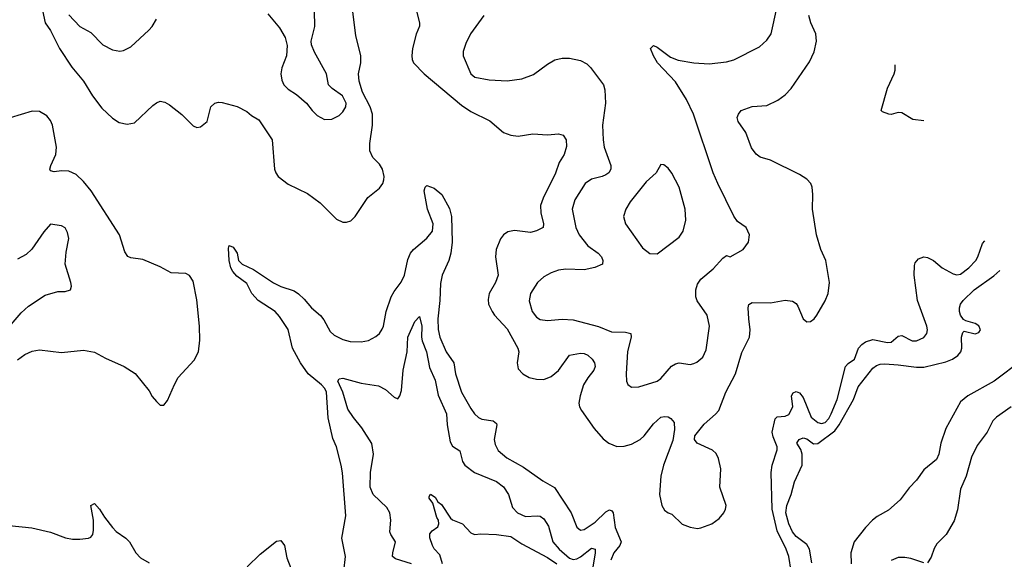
# Model space of a CAD drawing. Header units: inches. Extents: x 1173000 to 1307049, y 522583 to 678455.
# Tile 606 of 617: x 1251421 to 1256810, y 643655 to 646607. Entities that reach past the tile are written whole.
import ezdxf

# ---------------------------------------------------------------- set-up
doc = ezdxf.new("R2010")
doc.units = ezdxf.units.IN
doc.header["$MEASUREMENT"] = 0
doc.layers.add('B2654', color=7, linetype='Continuous')

msp = doc.modelspace()

# ---------------------------------------------------------------- linework, layer by layer
at = {"layer": 'B2654', "color": 5}
for points, elevation in [([(1251530, 646736), (1251560.3, 646590), (1251590, 646547.2), (1251638.9, 646450), (1251706.3, 646346.3), (1251770.5, 646270.5), (1251820.1, 646190), (1251870, 646122), (1251930, 646067.7), (1251965.4, 646045.4), (1252010, 646036), (1252050, 646043.2), (1252150, 646137), (1252170, 646152.2), (1252190, 646160.3), (1252215.1, 646155.1), (1252240.2, 646140.3), (1252308.7, 646088.7), (1252370, 646026), (1252390, 646017.1), (1252410, 646021.3), (1252447.3, 646050), (1252467.6, 646130), (1252490, 646150.3), (1252510, 646156.5), (1252530, 646154.6), (1252611.3, 646131.3), (1252665.1, 646105.1), (1252690, 646083), (1252730, 646058.4), (1252802.9, 645950), (1252816.5, 645790), (1252822.4, 645770), (1252836.5, 645750), (1252890, 645706.5), (1252996.5, 645656.5), (1253065, 645605), (1253155.9, 645515.9), (1253190, 645498.6), (1253210, 645498.6), (1253232.9, 645507.1), (1253257.4, 645530), (1253325.7, 645634.3), (1253390, 645685), (1253409.1, 645710), (1253414.6, 645730), (1253415.8, 645750), (1253406.5, 645790), (1253390, 645816.8), (1253353.6, 645853.6), (1253336.8, 645890), (1253337.1, 645930), (1253351.8, 646030), (1253351.4, 646090), (1253339.6, 646130), (1253296.9, 646210), (1253278.9, 646270), (1253276.2, 646310), (1253287.4, 646370), (1253287.9, 646410), (1253260.6, 646520.6), (1253245, 646650)], 1020), ([(1253962, 646630), (1253888.2, 646530), (1253862.5, 646477.5), (1253847.6, 646432.4), (1253848.4, 646408.4), (1253890, 646310.6), (1253911.8, 646291.8), (1253990, 646277.7), (1254090, 646272.3), (1254170, 646282.8), (1254233.8, 646306.2), (1254310, 646363.7), (1254350, 646387.2), (1254390, 646396.9), (1254430, 646396.9), (1254490, 646383.6), (1254525.1, 646365.1), (1254545.8, 646345.8), (1254617.1, 646250), (1254622.8, 646222.8), (1254626.5, 646150), (1254611.2, 646030), (1254614.4, 645950), (1254620.2, 645910), (1254656, 645810), (1254657.4, 645790), (1254646.4, 645770), (1254630, 645759.1), (1254610, 645749.8), (1254550, 645734.8), (1254515.8, 645710), (1254458.6, 645621.4), (1254445.8, 645570), (1254465.5, 645470), (1254483.2, 645430), (1254530, 645369.1), (1254586.7, 645330), (1254605.3, 645310), (1254613.1, 645290), (1254610.4, 645270), (1254569.3, 645250.7), (1254510, 645239.1), (1254410, 645242.2), (1254370, 645237.2), (1254330, 645222.3), (1254290, 645200.5), (1254254.4, 645170), (1254217, 645110), (1254210.3, 645069.7), (1254226.5, 645010), (1254250, 644979.5), (1254270, 644967.2), (1254310, 644961.1), (1254390.9, 644969.1), (1254450, 644964.7), (1254589.4, 644929.4), (1254659.5, 644899.5), (1254737.2, 644897.2), (1254766, 644890), (1254768.4, 644870), (1254748.6, 644791.4), (1254739.6, 644670), (1254743.1, 644630), (1254750, 644611), (1254770, 644596.3), (1254810, 644598.4), (1254910, 644628.9), (1254930, 644644.2), (1254987.7, 644712.3), (1255010, 644724.9), (1255030, 644730.2), (1255090, 644721.5), (1255110, 644725.3), (1255127.1, 644732.9), (1255159.6, 644760.4), (1255179.1, 644800.9), (1255196, 644930), (1255183.1, 644990), (1255129.9, 645069.9), (1255122, 645090), (1255120.9, 645130), (1255130, 645160.7), (1255150, 645188.4), (1255216, 645244), (1255270, 645302), (1255290, 645316.3), (1255310, 645310.5), (1255380.9, 645350), (1255409.3, 645390), (1255415.1, 645430), (1255397.2, 645470), (1255350, 645503.7), (1255330, 645532.3), (1255241.3, 645710), (1255216.4, 645770), (1255108.3, 646090), (1255070.8, 646170), (1255010, 646266.6), (1254912.8, 646370), (1254889.6, 646410), (1254874, 646450), (1254890, 646466), (1254910, 646456.3), (1254982.6, 646402.6), (1255025.7, 646385.7), (1255110, 646371.1), (1255194, 646366), (1255290, 646376.9), (1255330, 646387.4), (1255470, 646458.4), (1255510, 646495.5), (1255533.3, 646530), (1255565.3, 646670)], 1040), ([(1251690, 646633.4), (1251750, 646570.4), (1251810, 646536.3), (1251875.5, 646470), (1251930, 646442), (1251970, 646435.3), (1251990, 646437.6), (1252030, 646457.6), (1252127.6, 646550), (1252145.6, 646570), (1252169.6, 646610)], 1040), ([(1252778.5, 646638.6), (1252843.1, 646563.1), (1252874.8, 646510), (1252885.2, 646465.2), (1252881.6, 646410), (1252856.3, 646343.7), (1252850.2, 646310), (1252855.3, 646275.3), (1252867.5, 646250), (1252890, 646226.9), (1252936.9, 646196.9), (1252990.3, 646150.3), (1253022, 646110), (1253050, 646083), (1253090, 646061.6), (1253130, 646062.4), (1253170, 646082.6), (1253190, 646102), (1253206, 646130), (1253207.6, 646150), (1253188.4, 646190), (1253130.8, 646230.8), (1253111, 646251), (1253100.5, 646310), (1253034.3, 646430), (1253018.7, 646470), (1253016.9, 646490), (1253036.2, 646570), (1253034.5, 646654.5)], 1040), ([(1253593.5, 646653.5), (1253608.8, 646590), (1253608.5, 646571.5), (1253591.8, 646528.2), (1253571.6, 646450), (1253567, 646410), (1253568.7, 646390), (1253577, 646370), (1253634.3, 646310), (1253838.6, 646138.6), (1253890, 646103.9), (1253994, 646054), (1254070, 645990.3), (1254110, 645974.9), (1254150, 645968.9), (1254230, 645982), (1254310, 645976.9), (1254370, 645982.6), (1254394.9, 645974.9), (1254412.2, 645950), (1254413, 645913), (1254400.7, 645870), (1254374.5, 645825.5), (1254352.9, 645767.1), (1254286.4, 645630), (1254272.5, 645590), (1254272.6, 645550), (1254288.9, 645490), (1254285.5, 645470), (1254250, 645451.1), (1254216.5, 645443.5), (1254130, 645453.1), (1254093.5, 645446.5), (1254070, 645429.7), (1254051.9, 645408.1), (1254028.3, 645350), (1254025.8, 645310), (1254040.8, 645210), (1254024.9, 645170), (1253990.2, 645110), (1253984.3, 645075.7), (1253987.5, 645050), (1254006.2, 645010), (1254020.7, 644990), (1254090, 644916.5), (1254148.3, 644810), (1254153, 644790), (1254143.6, 644730), (1254150, 644696.3), (1254174.4, 644670), (1254210, 644650.2), (1254250, 644640.2), (1254290, 644639.3), (1254330, 644655.6), (1254370, 644688.4), (1254430, 644771.6), (1254490, 644782.6), (1254510, 644781.6), (1254531.3, 644771.3), (1254554.3, 644750), (1254567.6, 644730), (1254570.2, 644710), (1254563.2, 644690), (1254530, 644648.5), (1254507.3, 644610), (1254488.4, 644550), (1254482, 644510), (1254484.6, 644490), (1254495.3, 644470), (1254565.7, 644370), (1254614, 644314), (1254645.5, 644290), (1254690, 644272.8), (1254730, 644273.6), (1254770, 644285), (1254817.6, 644310), (1254838.9, 644330), (1254890, 644396.1), (1254930, 644432.3), (1254950, 644437.2), (1254970, 644434.2), (1254985.5, 644425.5), (1255002.8, 644402.8), (1255005.1, 644365.1), (1254995.7, 644304.3), (1254944.8, 644170), (1254929.3, 644109.3), (1254923.5, 644010), (1254934.9, 643950), (1254950, 643924.2), (1254970, 643908.8), (1254990, 643902.4), (1255047.8, 643847.8), (1255090, 643830.2), (1255130, 643824.4), (1255150, 643828.2), (1255210, 643849.1), (1255250, 643877.6), (1255275.5, 643910), (1255285, 643930), (1255287.9, 643950), (1255252.7, 644050), (1255257.8, 644150), (1255246.7, 644206.7), (1255233, 644233), (1255212.3, 644252.3), (1255128.3, 644290), (1255115.1, 644310), (1255116.9, 644330), (1255166.5, 644393.5), (1255230, 644449.1), (1255246.8, 644470), (1255286.2, 644570), (1255338, 644670), (1255372.9, 644787), (1255416.1, 644870), (1255419.8, 644910), (1255412.1, 644970), (1255408.7, 645030), (1255411.7, 645048.3), (1255430, 645060.4), (1255530, 645057.6), (1255610, 645072.4), (1255650, 645067.9), (1255670, 645054.6), (1255680.3, 645040.3), (1255710, 644970.3), (1255730, 644953.8), (1255750, 644956.5), (1255770, 644970.3), (1255784.8, 644990), (1255830.5, 645069.5), (1255845.3, 645110), (1255852.4, 645170), (1255834, 645290), (1255805.1, 645350), (1255782.7, 645430), (1255761, 645570), (1255762.6, 645650), (1255758.3, 645690), (1255751.2, 645710), (1255730, 645735.1), (1255690, 645760.5), (1255530, 645838.4), (1255474, 645854), (1255451.3, 645871.3), (1255426.3, 645906.3), (1255395.1, 645990), (1255354.3, 646050), (1255348.2, 646071.8), (1255354.5, 646090), (1255369.7, 646110.3), (1255430, 646132.4), (1255510, 646138), (1255570, 646167), (1255610, 646195.3), (1255643.5, 646230), (1255743.3, 646376.7), (1255769.8, 646430.2), (1255782.4, 646490), (1255777.6, 646530), (1255750.9, 646590), (1255740.3, 646630)], 1020), ([(1256368.7, 646053.8), (1256310, 646061), (1256250, 646097.6), (1256230, 646099.7), (1256191, 646089), (1256178, 646090), (1256142.6, 646102.6), (1256136.9, 646110), (1256170, 646232.4), (1256206.9, 646310), (1256212.2, 646330), (1256212.5, 646360.1)], 980), ([(1251410, 644746.4), (1251450, 644775.2), (1251490, 644793.8), (1251530, 644800.2), (1251650, 644785.7), (1251770, 644799), (1251830, 644789), (1251890, 644755.6), (1251993.4, 644710), (1252052.3, 644672.3), (1252130, 644576), (1252146.2, 644546.2), (1252170, 644518), (1252190, 644498), (1252210, 644498), (1252230, 644524.7), (1252267.9, 644612.1), (1252289.4, 644650), (1252375.9, 644744.1), (1252399.7, 644790), (1252406.7, 644853.3), (1252404.5, 644930), (1252390, 645075.3), (1252370, 645177), (1252350, 645208), (1252330, 645218.3), (1252250, 645222.3), (1252190, 645255.3), (1252095.5, 645295.5), (1252030, 645304.8), (1252012.4, 645312.4), (1251997, 645337), (1251967.8, 645430), (1251812.1, 645670), (1251770, 645722.6), (1251730, 645760.2), (1251690, 645778.1), (1251650, 645780.2), (1251610, 645774.3), (1251590, 645779.3), (1251586, 645790), (1251591, 645810), (1251618.3, 645870), (1251623, 645910), (1251601.3, 646030), (1251590, 646055.1), (1251570, 646080.3), (1251530, 646103.8), (1251490, 646106.8), (1251369, 646070)], 1020), ([(1253194.8, 643590), (1253204, 643670), (1253184.4, 643770), (1253206.6, 643893.4), (1253188.1, 644128.1), (1253181.5, 644170), (1253155.1, 644270), (1253135.7, 644315.7), (1253110, 644429.4), (1253100.9, 644570), (1253091, 644590), (1253072.7, 644610), (1252999.5, 644670), (1252957.9, 644730), (1252914.5, 644810), (1252891.3, 644911.3), (1252843.9, 644983.9), (1252820.3, 645010), (1252726, 645070), (1252691.9, 645110), (1252664.4, 645164.4), (1252610, 645203.2), (1252588.4, 645230), (1252577.4, 645250), (1252566.9, 645290), (1252563.5, 645356.5), (1252567.8, 645372.2), (1252590, 645362.6), (1252612.3, 645330), (1252619.6, 645290), (1252638.7, 645270), (1252700.3, 645240.3), (1252810, 645166.7), (1252850, 645147.6), (1252922.8, 645122.8), (1252947, 645107), (1252978.1, 645078.1), (1253018, 645030), (1253068, 644988), (1253085.6, 644965.6), (1253120.4, 644900.4), (1253141.7, 644881.7), (1253190, 644858.4), (1253230, 644847), (1253290, 644845.3), (1253330, 644852.4), (1253370, 644873.4), (1253390, 644890.4), (1253405.1, 644914.9), (1253411.6, 644930), (1253426.6, 645010), (1253454.5, 645090), (1253470, 645120.8), (1253508.5, 645171.5), (1253527.4, 645210), (1253544.6, 645295.4), (1253559.5, 645330), (1253575.9, 645350), (1253650, 645412.2), (1253681, 645450), (1253684.3, 645490), (1253652.5, 645570), (1253635.8, 645670), (1253639.5, 645690), (1253650, 645700.5), (1253690, 645685.3), (1253731.7, 645650), (1253773.4, 645573.4), (1253785.4, 645530), (1253787.5, 645390), (1253781.1, 645330), (1253769.1, 645290), (1253734.2, 645210), (1253723.6, 645163.6), (1253721.5, 645070), (1253710.1, 644970), (1253712.3, 644912.3), (1253720.5, 644870), (1253755.3, 644790), (1253796.5, 644730), (1253805.8, 644670), (1253838.5, 644570), (1253890, 644479.6), (1253910, 644451.3), (1253931.4, 644431.4), (1253950, 644422.3), (1254012.2, 644412.2), (1254030, 644398), (1254032.9, 644390), (1254018.9, 644310), (1254023, 644283), (1254040.7, 644250), (1254086.9, 644210), (1254178.3, 644158.3), (1254284, 644084), (1254347.5, 644047.5), (1254438.6, 643910), (1254471.3, 643831.3), (1254490, 643815.3), (1254510, 643817.7), (1254570, 643857.6), (1254630, 643914.5), (1254650, 643925.8), (1254661.1, 643921.1), (1254668.7, 643908.7), (1254681.1, 643830), (1254712.3, 643750), (1254706, 643730), (1254673.2, 643690), (1254656.6, 643650)], 980), ([(1251321.6, 644878.4), (1251430, 645003.1), (1251470, 645039.5), (1251560.1, 645099.9), (1251630, 645120.5), (1251670, 645120.7), (1251699, 645130), (1251704, 645150), (1251701.2, 645170), (1251669.6, 645270), (1251675.9, 645335.9), (1251689.6, 645410), (1251683.6, 645443.6), (1251670, 645469), (1251650, 645479), (1251590, 645488), (1251553, 645447), (1251488.5, 645351.5), (1251456.7, 645323.3), (1251410, 645296.2)], 1040), ([(1255642.9, 643590), (1255630.7, 643670), (1255616.2, 643710), (1255566.6, 643810), (1255539.4, 643930), (1255534.2, 644130), (1255540.3, 644170), (1255566.2, 644253.8), (1255566.4, 644270), (1255544.4, 644324.4), (1255539.9, 644350), (1255556.5, 644423.5), (1255566, 644434), (1255610, 644438.3), (1255630, 644447.7), (1255651.9, 644490), (1255646, 644550), (1255654.5, 644565.5), (1255670, 644573.8), (1255690, 644565.8), (1255710, 644539.8), (1255752.4, 644432.4), (1255790, 644403), (1255810, 644397.5), (1255830, 644404.1), (1255850, 644426.2), (1255862.8, 644450), (1255894.5, 644530), (1255941.5, 644710), (1255954.7, 644725.3), (1255989.9, 644750.1), (1256012.7, 644810), (1256029.6, 644830.4), (1256050, 644844.7), (1256090, 644857.5), (1256170, 644840.9), (1256190, 644842.9), (1256230, 644874.9), (1256250, 644878.5), (1256304.9, 644850), (1256330, 644850.2), (1256370, 644868.9), (1256386.9, 644890), (1256389.7, 644910), (1256385.8, 644930), (1256334.4, 645070), (1256316.3, 645210), (1256317.7, 645262.3), (1256322.8, 645277.2), (1256340.5, 645299.5), (1256369.6, 645310.4), (1256390, 645306.7), (1256422, 645290), (1256470.3, 645250.3), (1256530, 645217.1), (1256550, 645210.4), (1256570, 645215.3), (1256616.4, 645250), (1256654, 645290), (1256665.7, 645310), (1256690, 645382), (1256703.1, 645397.8)], 980), ([(1255756.7, 643636.7), (1255743.7, 643710), (1255730, 643736.1), (1255670, 643779.4), (1255650, 643805), (1255629.9, 643850), (1255615.2, 643910), (1255619.6, 643950), (1255642.6, 644010), (1255661, 644079), (1255703.4, 644170), (1255703.4, 644230), (1255695.8, 644255.8), (1255675.3, 644290), (1255679.8, 644300.2), (1255687.6, 644310), (1255710, 644319.2), (1255730, 644314.2), (1255766.2, 644286.2), (1255790, 644288.1), (1255882.1, 644357.9), (1255906.4, 644390), (1255985.2, 644530), (1256010, 644599.3), (1256090, 644699.8), (1256110, 644715.3), (1256130, 644722.4), (1256155.7, 644724.3), (1256230, 644719.5), (1256330, 644705.5), (1256370, 644706.7), (1256490, 644734.6), (1256527.2, 644750), (1256555.8, 644770), (1256571.6, 644790), (1256577.3, 644810), (1256576.1, 644870), (1256583.5, 644896.5), (1256590, 644902.4), (1256650, 644888.2), (1256670, 644896.4), (1256680.5, 644910), (1256670, 644931.6), (1256650, 644945.6), (1256599.1, 644959.1), (1256587.4, 644967.4), (1256570.7, 644990), (1256564.1, 645010), (1256564, 645030), (1256570.5, 645050), (1256585, 645070), (1256644.2, 645130), (1256753.5, 645206.5), (1256786.1, 645235)], 960), ([(1253565.1, 643630), (1253477.2, 643657.2), (1253462, 643670), (1253462.7, 643690), (1253478.2, 643750), (1253451.6, 643790), (1253446.3, 643806.3), (1253451.8, 643870), (1253447.3, 643910), (1253430, 643938.5), (1253355.9, 644010), (1253339.5, 644050), (1253340.6, 644130), (1253357.3, 644230), (1253348.7, 644288.7), (1253294.5, 644374.5), (1253247.9, 644430), (1253217.3, 644477.3), (1253189.5, 644570), (1253161.9, 644630), (1253170, 644642.8), (1253190, 644646.3), (1253290, 644618.2), (1253384.1, 644604.1), (1253423.6, 644583.6), (1253470, 644541.6), (1253490, 644533.4), (1253501.6, 644550), (1253510, 644578), (1253519.2, 644690), (1253541, 644790), (1253546.3, 644870), (1253584, 644956), (1253610, 644982.8), (1253621.9, 644930), (1253619.9, 644870), (1253623.8, 644850), (1253647.5, 644790), (1253663.5, 644703.5), (1253695, 644635), (1253712.3, 644552.3), (1253757, 644450), (1253761.6, 644390), (1253776.9, 644296.9), (1253790, 644274), (1253829.2, 644249.2), (1253845.5, 644190), (1253856.9, 644170), (1253910, 644129.1), (1254030, 644080.3), (1254070, 644052), (1254095.6, 644010), (1254117.8, 643937.8), (1254146.3, 643910), (1254190, 643890.1), (1254252.5, 643892.5), (1254270, 643890.2), (1254290, 643877.3), (1254316, 643836), (1254339.8, 643750), (1254374.4, 643710), (1254430, 643661.6), (1254450, 643654.4), (1254470, 643657), (1254491.3, 643668.7), (1254550, 643716.8), (1254570, 643710.4), (1254570.6, 643690.6), (1254555.1, 643590)], 960), ([(1256910, 644747), (1256754.4, 644630), (1256610.2, 644550), (1256570, 644516.4), (1256490.2, 644370), (1256462.2, 644290), (1256451.1, 644230), (1256438.2, 644201.8), (1256370, 644144.5), (1256330, 644088.4), (1256290, 644045.7), (1256240.4, 643979.6), (1256175.4, 643924.6), (1256114.9, 643890), (1256088.8, 643870), (1256050, 643829.6), (1255987.6, 643750), (1255969.3, 643690.7), (1255971, 643630)], 960), ([(1256847.6, 644490), (1256767.3, 644432.7), (1256747, 644413), (1256715.8, 644350), (1256662, 644278), (1256630, 644214.5), (1256602, 644110), (1256570, 644039), (1256553.7, 643926.3), (1256535, 643865), (1256492, 643790), (1256440.4, 643739.6), (1256425.8, 643714.2), (1256410, 643666), (1256390, 643635.1)], 980), ([(1253735.3, 643630), (1253720.1, 643680.1), (1253690, 643712.3), (1253681.1, 643730), (1253666.8, 643773.2), (1253665.2, 643794.8), (1253678, 643810), (1253710, 643832), (1253715.1, 643850), (1253712.7, 643870), (1253704.5, 643884.5), (1253681.6, 643961.6), (1253662, 643990), (1253661.5, 643998.5), (1253669.1, 644010.9), (1253694.4, 643994.4), (1253710.4, 643970.4), (1253730, 643954.8), (1253779.9, 643879.9), (1253790, 643870.7), (1253844.7, 643850), (1253890, 643800.7), (1253910, 643790.7), (1253944.7, 643795.3), (1254030, 643790.9), (1254110, 643779.3), (1254170, 643740.3), (1254310, 643665.2), (1254360.2, 643630)], 940), ([(1251290, 643848.2), (1251487.3, 643827.3), (1251590, 643804.4), (1251671.9, 643771.9), (1251710, 643764.7), (1251750, 643764.9), (1251797.2, 643770), (1251810, 643775.8), (1251821.1, 643790), (1251825.6, 643814.4), (1251824.7, 643870), (1251809.9, 643950.1), (1251830, 643961.1), (1251858.5, 643930), (1251885.6, 643885.6), (1251930, 643828.9), (1251950, 643807.7), (1252002.6, 643770), (1252022, 643750), (1252056.9, 643690), (1252082.5, 643662.5), (1252130, 643636.5)], 980), ([(1252665.4, 643614.6), (1252737.5, 643682.5), (1252826.4, 643753.6), (1252850, 643757.1), (1252870, 643730.7), (1252884.1, 643664.1), (1252927.2, 643550)], 980), ([(1256370, 643635.6), (1256299.1, 643659.1), (1256264.9, 643664.9), (1256230, 643664.2), (1256190, 643648.4)], 980)]:
    msp.add_lwpolyline(points, dxfattribs=dict(at, elevation=elevation))
at = {"layer": 'B2654', "color": 5, "elevation": 1060}
msp.add_lwpolyline([(1254930, 645814), (1254905.5, 645770), (1254850, 645719.6), (1254763.1, 645610), (1254738, 645570), (1254725.7, 645530), (1254737.6, 645490), (1254830, 645358), (1254870, 645328.4), (1254910, 645326), (1255030, 645416.4), (1255052.4, 645450), (1255066.6, 645510), (1255062.8, 645570), (1255030.6, 645690.6), (1254990, 645767), (1254970, 645794.5), (1254946.8, 645813.2)], close=True, dxfattribs=at)

doc.saveas('drawing.dxf')
